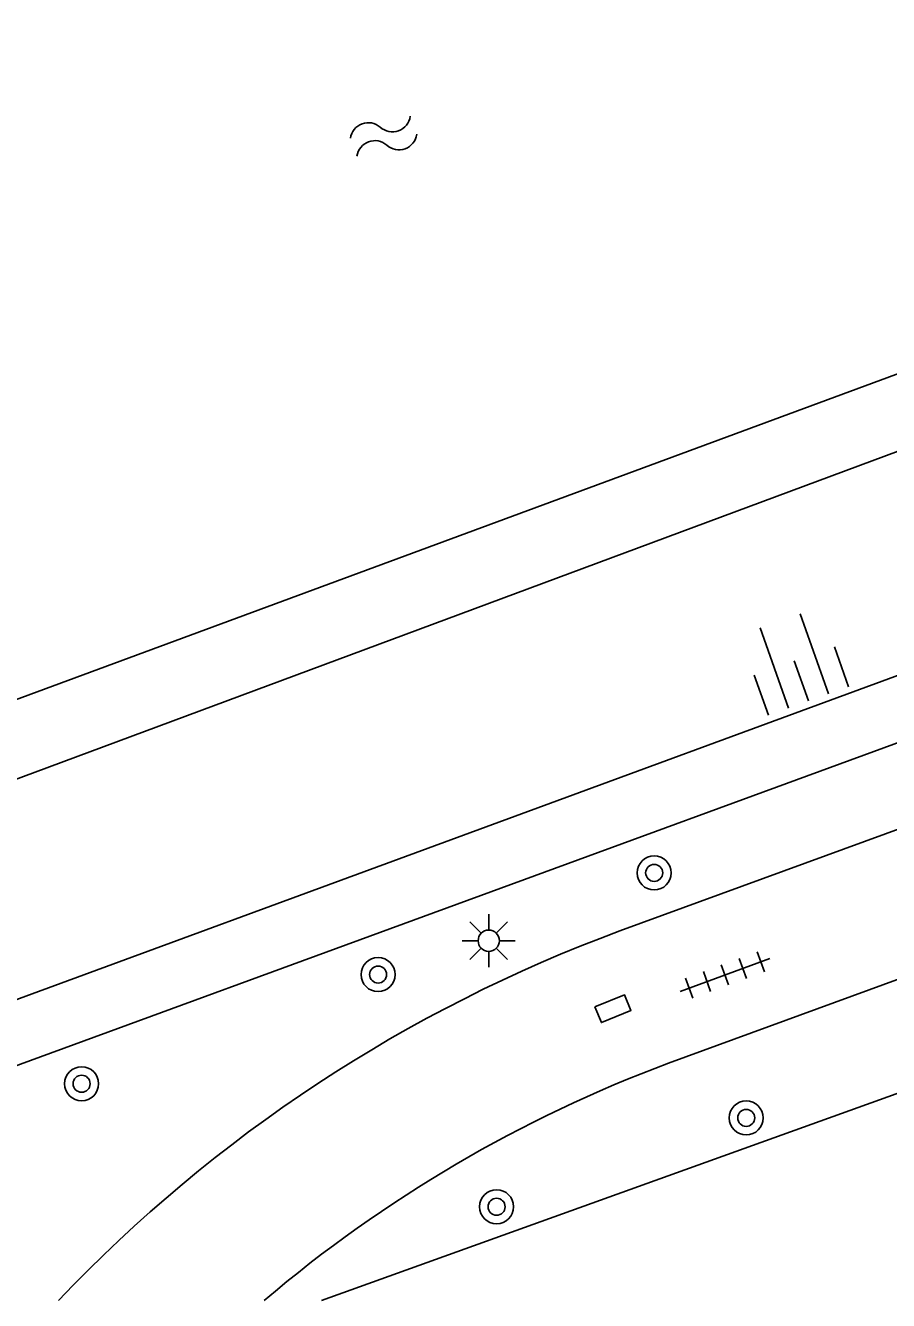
# Model space of a CAD drawing. Extents: x 128000 to 131008, y 398996 to 402500.
# Drawn here: x 129015.03 to 129035.33, y 399000 to 399029.98 of the extents above; entities that cross this region are included whole.
import ezdxf

# ---------------------------------------------------------------- set-up
doc = ezdxf.new("R2010")
doc.units = 0
for name, color, linetype in [('gg-knt-BGT kruinlijn', 7, 'Continuous'), ('gg-knt-verharding', 7, 'Continuous'), ('gg-kntw-beschoeiing', 7, 'Continuous'), ('gt-grn-groengrens', 7, 'Continuous'), ('gt-symb-boom', 7, 'Continuous'), ('gt-symb-kolk center center', 7, 'Continuous'), ('gt-symb-lichtmast', 7, 'Continuous'), ('gt-symb-talud symbool', 7, 'Continuous'), ('gt-symb-tegel verharding', 7, 'Continuous'), ('gt-symb-watersymbool', 7, 'Continuous')]:
    doc.layers.add(name, color=color, linetype=linetype)

# ---------------------------------------------------------------- blocks, each defined once
blk = doc.blocks.new('gt0-LMAST')
at = {"layer": 'gt-symb-lichtmast'}
for p, q in [((-0.005, 0.246), (-0.005, 0.621)), ((-0.182, 0.173), (-0.447, 0.438)), ((0.172, 0.173), (0.437, 0.438)), ((-0.255, -0.004), (-0.63, -0.004)), ((-0.182, -0.181), (-0.447, -0.446)), ((-0.005, -0.254), (-0.005, -0.629)), ((0.437, -0.446), (0.172, -0.181)), ((0.245, -0.004), (0.62, -0.004))]:
    blk.add_line(p, q, dxfattribs=at)
blk.add_circle((-0.005, -0.004), 0.25, dxfattribs=at)
blk = doc.blocks.new('gt0-BOOM')
at = {"layer": 'gt-symb-boom'}
for radius in [0.4, 0.2]:
    blk.add_circle((0, 0), radius, dxfattribs=at)
blk = doc.blocks.new('gt0-KOLKCC')
at = {"layer": 'gt-symb-kolk center center'}
blk.add_lwpolyline([(-0.375, 0.2), (0.375, 0.2), (0.375, -0.2), (-0.375, -0.2)], close=True, dxfattribs=at)
blk = doc.blocks.new('gt0-TEG1')
at = {"layer": 'gt-symb-tegel verharding'}
for p, q in [((-1.125, 0), (1.125, 0)), ((-0.9, -0.25), (-0.9, 0.25)), ((-0.45, -0.25), (-0.45, 0.25)), ((0, -0.25), (0, 0.25)), ((0.45, -0.25), (0.45, 0.25)), ((0.9, -0.25), (0.9, 0.25))]:
    blk.add_line(p, q, dxfattribs=at)
blk = doc.blocks.new('gt0-TALUD_1')
at = {"layer": 'gt-symb-talud symbool'}
for p, q in [((-1, -1), (-1, 0)), ((-0.5, -2), (-0.5, 0)), ((0.5, -2), (0.5, 0)), ((1, -1), (1, 0)), ((0, -1), (0, 0))]:
    blk.add_line(p, q, dxfattribs=at)
blk = doc.blocks.new('gt0-WA')
at = {"layer": 'gt-symb-watersymbool'}
for centre, start, end in [((-0.323, 0.022), 28.0725, 151.9275), ((0.427, 0.422), 208.0725, 331.9275), ((-0.323, -0.428), 28.0725, 151.9275), ((0.427, -0.028), 208.0725, 331.9275)]:
    blk.add_arc(centre, 0.425, start, end, dxfattribs=at)

msp = doc.modelspace()

# ---------------------------------------------------------------- linework, layer by layer
at = {"layer": 'gg-knt-BGT kruinlijn'}
msp.add_line((128995.597, 399000), (129055.79, 399022.151), dxfattribs=at)
at = {"layer": 'gg-knt-verharding'}
for p, q in [((128999.736, 399000), (129057.736, 399021.247)), ((129035.755, 399011.157), (129029.016, 399008.689)), ((129036.901, 399008.05), (129030.16, 399005.581))]:
    msp.add_line(p, q, dxfattribs=at)
for centre, radius, start, end in [((129041.052, 398976.007), 34.828, 110.218, 136.4565), ((129041.362, 398975.588), 32.017, 110.4807, 130.3171)]:
    msp.add_arc(centre, radius, start, end, dxfattribs=at)
at = {"layer": 'gg-kntw-beschoeiing'}
msp.add_lwpolyline([(129000, 399008.661), (129048.637, 399026.631), (129049.892, 399028.837), (129052.993, 399029.982)], dxfattribs=at)
at = {"layer": 'gt-grn-groengrens'}
msp.add_line((129021.994, 399000), (129059.799, 399013.6), dxfattribs=at)
msp.add_lwpolyline([(128984.137, 399004.343), (128986.94, 399002.941), (128989.744, 399002.941), (129050.444, 399025.51), (129051.425, 399027.473), (129053.6, 399028.319)], dxfattribs=at)

# ---------------------------------------------------------------- block references
at = {"layer": 'gt-symb-boom'}
for p in [(129029.82, 399010.055), (129023.326, 399007.664), (129016.353, 399005.098), (129031.985, 399004.293), (129026.114, 399002.205)]:
    msp.add_blockref('gt0-BOOM', p, dxfattribs=at)
at = {"layer": 'gt-symb-kolk center center', "rotation": 22.589003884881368}
msp.add_blockref('gt0-KOLKCC', (129028.85, 399006.863), dxfattribs=at)
at = {"layer": 'gt-symb-lichtmast'}
msp.add_blockref('gt0-LMAST', (129025.934, 399008.464), dxfattribs=at)
at = {"layer": 'gt-symb-talud symbool', "xscale": 0.9997944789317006, "yscale": 0.9997944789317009, "rotation": -160.42327443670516}
msp.add_blockref('gt0-TALUD_1', (129033.451, 399014.098), dxfattribs=at)
at = {"layer": 'gt-symb-tegel verharding', "rotation": 20.120165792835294}
msp.add_blockref('gt0-TEG1', (129031.485, 399007.655), dxfattribs=at)
at = {"layer": 'gt-symb-watersymbool', "rotation": 20.120165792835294}
msp.add_blockref('gt0-WA', (129023.405, 399027.363), dxfattribs=at)

doc.saveas('drawing.dxf')
